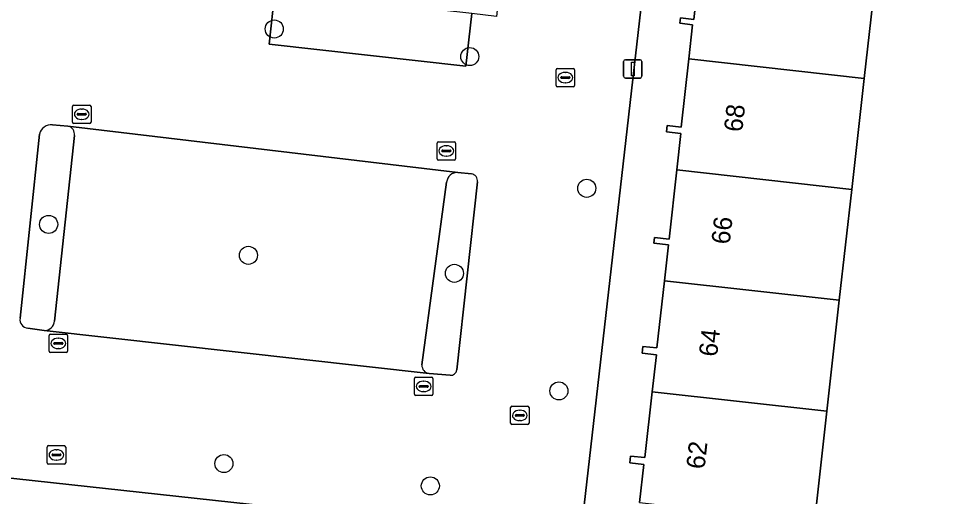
# Model space of a CAD drawing. Extents: x 162082 to 163401, y 388089 to 388636.
# Drawn here: x 163076.6 to 163126.9, y 388430 to 388455.9 of the extents above; entities that cross this region are included whole.
import ezdxf

# ---------------------------------------------------------------- set-up
doc = ezdxf.new("R2010")
doc.units = 0
for name, color, linetype in [('IMGEO_Berm_onverhard', 7, 'Continuous'), ('IMGEO_Boom', 7, 'Continuous'), ('IMGEO_Brandkraan', 7, 'Continuous'), ('IMGEO_Erf', 7, 'Continuous'), ('IMGEO_Groenvoorziening', 7, 'Continuous'), ('IMGEO_Kolk', 7, 'Continuous'), ('IMGEO_Lichtmast', 7, 'Continuous'), ('IMGEO_Pand', 7, 'Continuous'), ('IMGEO_Pand_nummerreeks', 7, 'Continuous'), ('IMGEO_Parkeervlak_open', 7, 'Continuous'), ('IMGEO_Rijbaan_lokaal_open', 7, 'Continuous'), ('IMGEO_Rioolput', 7, 'Continuous')]:
    doc.layers.add(name, color=color, linetype=linetype)

msp = doc.modelspace()

# ---------------------------------------------------------------- linework, layer by layer
at = {"layer": 'IMGEO_Berm_onverhard'}
msp.add_lwpolyline([(163101.117, 388456.135), (163097.507, 388456.532), (163091.283, 388457.22), (163090.452, 388457.312), (163090.138, 388454.471), (163100.803, 388453.293)], close=True, dxfattribs=at)
at = {"layer": 'IMGEO_Boom'}
for centre in [(163090.424, 388455.301), (163101.016, 388453.809), (163107.35, 388446.667), (163078.199, 388444.713), (163089.021, 388443.035), (163100.181, 388442.059), (163105.839, 388435.687), (163087.696, 388431.75), (163098.876, 388430.539)]:
    msp.add_circle(centre, 0.489, dxfattribs=at)
at = {"layer": 'IMGEO_Brandkraan'}
for p, q in [((163078.122, 388431.794), (163078.122, 388432.646)), ((163078.197, 388432.72), (163079.049, 388432.72)), ((163078.61, 388432.5), (163078.635, 388432.5)), ((163079.123, 388432.646), (163079.123, 388431.794)), ((163078.381, 388432.214), (163078.381, 388432.226)), ((163078.819, 388432.177), (163078.421, 388432.177)), ((163078.424, 388432.263), (163078.822, 388432.263)), ((163078.633, 388431.94), (163078.608, 388431.94)), ((163078.865, 388432.226), (163078.865, 388432.214)), ((163079.049, 388431.72), (163078.197, 388431.72))]:
    msp.add_line(p, q, dxfattribs=at)
for points in [[(163078.122, 388431.794), (163078.122, 388432.646)], [(163078.197, 388432.72), (163079.049, 388432.72)], [(163079.123, 388432.646), (163079.123, 388431.794)], [(163079.049, 388431.72), (163078.197, 388431.72)]]:
    msp.add_lwpolyline(points, dxfattribs=at)
for centre, radius, start, end in [((163078.199, 388432.644), 0.0765, 91.552, 178.448), ((163078.199, 388432.644), 0.0765, 91.552, 178.448), ((163079.047, 388432.644), 0.0765, 1.552, 88.448), ((163079.047, 388432.644), 0.0765, 1.552, 88.448), ((163078.421, 388432.223), 0.0403, 85.8775, 175.7526), ((163078.418, 388432.213), 0.0366, 178.938, 274.7102), ((163078.822, 388432.22), 0.043, 264.8664, 352.4533), ((163078.826, 388432.225), 0.0386, 1.7309, 96.639), ((163078.199, 388431.796), 0.0765, 181.552, 268.448), ((163078.199, 388431.796), 0.0765, 181.552, 268.448), ((163079.047, 388431.796), 0.0765, 271.552, 358.448), ((163079.047, 388431.796), 0.0765, 271.552, 358.448)]:
    msp.add_arc(centre, radius, start, end, dxfattribs=at)
for centre, major_axis, ratio, start_param, end_param in [((163078.609, 388432.22), (-0.387, 0.002), 0.722429, 4.712389, 7.853982), ((163078.634, 388432.22), (-0.39, 0.002), 0.717154, 1.570796, 4.712389)]:
    msp.add_ellipse(centre, major_axis=major_axis, ratio=ratio, start_param=start_param, end_param=end_param, dxfattribs=at)
at = {"layer": 'IMGEO_Erf'}
for points in [[(163110.21, 388429.635), (163110.443, 388431.706), (163109.678, 388431.791), (163109.719, 388432.159), (163110.496, 388432.072), (163110.897, 388435.644), (163111.122, 388437.649), (163110.351, 388437.735), (163110.392, 388438.1), (163111.145, 388438.015), (163111.554, 388441.656), (163111.772, 388443.602), (163110.981, 388443.691), (163111.015, 388443.996), (163111.812, 388443.907), (163112.234, 388447.666), (163112.455, 388449.633), (163111.667, 388449.722), (163111.705, 388450.065), (163112.462, 388449.98), (163112.877, 388453.68), (163113.085, 388455.534), (163112.396, 388455.611), (163112.429, 388455.903), (163113.151, 388455.822), (163113.621, 388460.002)], [(163110.506, 388458.291), (163107.001, 388427.594)], [(163127.117, 388457.904), (163124.976, 388458.145), (163123.027, 388458.364), (163122.382, 388452.618), (163121.707, 388446.607), (163121.032, 388440.597), (163120.358, 388434.587), (163119.683, 388428.576)], [(163102.81, 388428.051), (163070.491, 388431.576), (163066.462, 388432.01), (163066.266, 388430.131), (163066.182, 388429.321)]]:
    msp.add_lwpolyline(points, dxfattribs=at)
at = {"layer": 'IMGEO_Groenvoorziening'}
for points in [[(163079.23, 388450.034), (163078.405, 388450.109)], [(163077.704, 388449.608), (163076.653, 388439.624)], [(163078.523, 388439.474), (163079.593, 388449.525)], [(163101.098, 388447.455), (163100.367, 388447.525)], [(163099.756, 388447.002), (163098.42, 388437.101)], [(163100.309, 388436.825), (163101.431, 388447.014)], [(163077.069, 388439.08), (163077.962, 388438.957)], [(163098.811, 388436.623), (163099.947, 388436.539)]]:
    msp.add_lwpolyline(points, dxfattribs=at)
for centre, radius, start, end in [((163078.343, 388449.455), 0.657, 84.5777, 166.5286), ((163079.165, 388449.604), 0.435, 349.5473, 81.4429), ((163100.341, 388446.937), 0.588, 87.4536, 173.6717), ((163101.027, 388447.055), 0.406, 354.1776, 79.9355), ((163077.108, 388439.541), 0.462, 169.6043, 265.2064), ((163077.95, 388439.533), 0.576, 271.1964, 354.129), ((163098.886, 388437.083), 0.466, 177.8077, 260.7581), ((163099.985, 388436.863), 0.327, 263.3627, 353.2587)]:
    msp.add_arc(centre, radius, start, end, dxfattribs=at)
at = {"layer": 'IMGEO_Kolk'}
for p, q in [((163079.494, 388450.255), (163079.494, 388451.107)), ((163079.569, 388451.181), (163080.421, 388451.181)), ((163079.982, 388450.961), (163080.007, 388450.961)), ((163080.495, 388451.107), (163080.495, 388450.255)), ((163079.753, 388450.675), (163079.753, 388450.687)), ((163080.191, 388450.638), (163079.793, 388450.638)), ((163079.796, 388450.724), (163080.194, 388450.724)), ((163080.237, 388450.687), (163080.237, 388450.675)), ((163080.421, 388450.181), (163079.569, 388450.181)), ((163080.005, 388450.401), (163079.98, 388450.401)), ((163099.244, 388448.268), (163099.244, 388449.12)), ((163099.319, 388449.194), (163100.171, 388449.194)), ((163099.732, 388448.974), (163099.757, 388448.974)), ((163100.245, 388449.12), (163100.245, 388448.268)), ((163099.503, 388448.688), (163099.503, 388448.7)), ((163099.941, 388448.651), (163099.543, 388448.651)), ((163099.546, 388448.737), (163099.944, 388448.737)), ((163099.987, 388448.7), (163099.987, 388448.688)), ((163100.171, 388448.194), (163099.319, 388448.194)), ((163099.755, 388448.414), (163099.73, 388448.414)), ((163078.222, 388437.837), (163078.222, 388438.689)), ((163078.297, 388438.763), (163079.149, 388438.763)), ((163078.71, 388438.543), (163078.735, 388438.543)), ((163079.223, 388438.689), (163079.223, 388437.837)), ((163078.481, 388438.257), (163078.481, 388438.269)), ((163078.919, 388438.22), (163078.521, 388438.22)), ((163078.524, 388438.306), (163078.922, 388438.306)), ((163078.733, 388437.983), (163078.708, 388437.983)), ((163078.965, 388438.269), (163078.965, 388438.257)), ((163079.149, 388437.763), (163078.297, 388437.763)), ((163098.09, 388436.432), (163098.942, 388436.432)), ((163098.015, 388435.506), (163098.015, 388436.358)), ((163098.274, 388435.926), (163098.274, 388435.938)), ((163098.712, 388435.889), (163098.314, 388435.889)), ((163098.317, 388435.975), (163098.715, 388435.975)), ((163098.503, 388436.212), (163098.528, 388436.212)), ((163098.758, 388435.938), (163098.758, 388435.926)), ((163099.016, 388436.358), (163099.016, 388435.506)), ((163098.942, 388435.432), (163098.09, 388435.432)), ((163098.526, 388435.652), (163098.501, 388435.652))]:
    msp.add_line(p, q, dxfattribs=at)
for points in [[(163079.494, 388450.255), (163079.494, 388451.107)], [(163079.569, 388451.181), (163080.421, 388451.181)], [(163080.495, 388451.107), (163080.495, 388450.255)], [(163080.421, 388450.181), (163079.569, 388450.181)], [(163099.244, 388448.268), (163099.244, 388449.12)], [(163099.319, 388449.194), (163100.171, 388449.194)], [(163100.245, 388449.12), (163100.245, 388448.268)], [(163100.171, 388448.194), (163099.319, 388448.194)], [(163078.222, 388437.837), (163078.222, 388438.689)], [(163078.297, 388438.763), (163079.149, 388438.763)], [(163079.223, 388438.689), (163079.223, 388437.837)], [(163079.149, 388437.763), (163078.297, 388437.763)], [(163098.09, 388436.432), (163098.942, 388436.432)], [(163098.015, 388435.506), (163098.015, 388436.358)], [(163099.016, 388436.358), (163099.016, 388435.506)], [(163098.942, 388435.432), (163098.09, 388435.432)]]:
    msp.add_lwpolyline(points, dxfattribs=at)
for centre, radius, start, end in [((163079.571, 388451.105), 0.0765, 91.552, 178.448), ((163079.571, 388451.105), 0.0765, 91.552, 178.448), ((163080.419, 388451.105), 0.0765, 1.552, 88.448), ((163080.419, 388451.105), 0.0765, 1.552, 88.448), ((163079.793, 388450.684), 0.0403, 85.8775, 175.7526), ((163079.79, 388450.674), 0.0366, 178.938, 274.7102), ((163080.194, 388450.681), 0.043, 264.8664, 352.4533), ((163080.198, 388450.686), 0.0386, 1.7309, 96.639), ((163079.571, 388450.257), 0.0765, 181.552, 268.448), ((163079.571, 388450.257), 0.0765, 181.552, 268.448), ((163080.419, 388450.257), 0.0765, 271.552, 358.448), ((163080.419, 388450.257), 0.0765, 271.552, 358.448), ((163099.321, 388449.118), 0.0765, 91.552, 178.448), ((163099.321, 388449.118), 0.0765, 91.552, 178.448), ((163100.169, 388449.118), 0.0765, 1.552, 88.448), ((163100.169, 388449.118), 0.0765, 1.552, 88.448), ((163099.543, 388448.697), 0.0403, 85.8775, 175.7526), ((163099.54, 388448.687), 0.0366, 178.938, 274.7102), ((163099.944, 388448.694), 0.043, 264.8664, 352.4533), ((163099.948, 388448.699), 0.0386, 1.7309, 96.639), ((163099.321, 388448.27), 0.0765, 181.552, 268.448), ((163099.321, 388448.27), 0.0765, 181.552, 268.448), ((163100.169, 388448.27), 0.0765, 271.552, 358.448), ((163100.169, 388448.27), 0.0765, 271.552, 358.448), ((163078.299, 388438.687), 0.0765, 91.552, 178.448), ((163078.299, 388438.687), 0.0765, 91.552, 178.448), ((163079.147, 388438.687), 0.0765, 1.552, 88.448), ((163079.147, 388438.687), 0.0765, 1.552, 88.448), ((163078.521, 388438.266), 0.0403, 85.8775, 175.7526), ((163078.518, 388438.256), 0.0366, 178.938, 274.7102), ((163078.922, 388438.263), 0.043, 264.8664, 352.4533), ((163078.926, 388438.268), 0.0386, 1.7309, 96.639), ((163078.299, 388437.839), 0.0765, 181.552, 268.448), ((163078.299, 388437.839), 0.0765, 181.552, 268.448), ((163079.147, 388437.839), 0.0765, 271.552, 358.448), ((163079.147, 388437.839), 0.0765, 271.552, 358.448), ((163098.092, 388436.356), 0.0765, 91.552, 178.448), ((163098.092, 388436.356), 0.0765, 91.552, 178.448), ((163098.94, 388436.356), 0.0765, 1.552, 88.448), ((163098.94, 388436.356), 0.0765, 1.552, 88.448), ((163098.314, 388435.935), 0.0403, 85.8775, 175.7526), ((163098.311, 388435.925), 0.0366, 178.938, 274.7102), ((163098.715, 388435.932), 0.043, 264.8664, 352.4533), ((163098.719, 388435.937), 0.0386, 1.7309, 96.639), ((163098.092, 388435.508), 0.0765, 181.552, 268.448), ((163098.092, 388435.508), 0.0765, 181.552, 268.448), ((163098.94, 388435.508), 0.0765, 271.552, 358.448), ((163098.94, 388435.508), 0.0765, 271.552, 358.448)]:
    msp.add_arc(centre, radius, start, end, dxfattribs=at)
for centre, major_axis, ratio, start_param, end_param in [((163079.981, 388450.681), (-0.387, 0.002), 0.722429, 4.712389, 7.853982), ((163080.006, 388450.681), (-0.39, 0.002), 0.717154, 1.570796, 4.712389), ((163099.731, 388448.694), (-0.387, 0.002), 0.722429, 4.712389, 7.853982), ((163099.756, 388448.694), (-0.39, 0.002), 0.717154, 1.570796, 4.712389), ((163078.709, 388438.263), (-0.387, 0.002), 0.722429, 4.712389, 7.853982), ((163078.734, 388438.263), (-0.39, 0.002), 0.717154, 1.570796, 4.712389), ((163098.502, 388435.932), (-0.387, 0.002), 0.722429, 4.712389, 7.853982), ((163098.527, 388435.932), (-0.39, 0.002), 0.717154, 1.570796, 4.712389)]:
    msp.add_ellipse(centre, major_axis=major_axis, ratio=ratio, start_param=start_param, end_param=end_param, dxfattribs=at)
at = {"layer": 'IMGEO_Lichtmast'}
for p, q in [((163109.346, 388452.737), (163109.346, 388453.537)), ((163109.346, 388453.537), (163109.346, 388452.737)), ((163109.446, 388453.637), (163110.236, 388453.637)), ((163110.236, 388453.637), (163109.446, 388453.637)), ((163110.336, 388453.537), (163110.336, 388452.737)), ((163110.336, 388452.737), (163110.336, 388453.537)), ((163110.236, 388452.637), (163109.446, 388452.637)), ((163109.446, 388452.637), (163110.236, 388452.637))]:
    msp.add_line(p, q, dxfattribs=at)
msp.add_lwpolyline([(163109.766, 388453.512), (163109.916, 388453.512), (163109.916, 388452.762), (163109.766, 388452.762), (163109.766, 388453.512)], dxfattribs=at)
for centre, start, end in [((163109.446, 388453.537), 90, 180), ((163109.446, 388453.537), 90, 180), ((163110.236, 388453.537), 0, 90), ((163110.236, 388453.537), 360, 90), ((163109.446, 388452.737), 180, 270), ((163109.446, 388452.737), 180, 270), ((163110.236, 388452.737), 270, 0), ((163110.236, 388452.737), 270, 0)]:
    msp.add_arc(centre, 0.1, start, end, dxfattribs=at)
at = {"layer": 'IMGEO_Pand'}
for points in [[(163122.382, 388452.618), (163123.027, 388458.364), (163123.052, 388458.585), (163115.586, 388459.419), (163115.626, 388459.777), (163113.621, 388460.002), (163113.151, 388455.822), (163112.429, 388455.903), (163112.396, 388455.611), (163113.085, 388455.534), (163112.877, 388453.68)], [(163122.382, 388452.618), (163112.877, 388453.68), (163112.462, 388449.98), (163111.705, 388450.065), (163111.667, 388449.722), (163112.455, 388449.633), (163112.234, 388447.666), (163121.707, 388446.607)], [(163112.234, 388447.666), (163111.812, 388443.907), (163111.015, 388443.996), (163110.981, 388443.691), (163111.772, 388443.602), (163111.554, 388441.656), (163121.032, 388440.597), (163121.707, 388446.607)], [(163110.897, 388435.644), (163120.358, 388434.587), (163121.032, 388440.597), (163111.554, 388441.656), (163111.145, 388438.015), (163110.392, 388438.1), (163110.351, 388437.735), (163111.122, 388437.649)], [(163119.683, 388428.576), (163120.358, 388434.587), (163110.897, 388435.644), (163110.496, 388432.072), (163109.719, 388432.159), (163109.678, 388431.791), (163110.443, 388431.706), (163110.21, 388429.635)]]:
    msp.add_lwpolyline(points, close=True, dxfattribs=at)
at = {"layer": 'IMGEO_Parkeervlak_open'}
for points in [[(163100.367, 388447.525), (163079.23, 388450.034)], [(163079.593, 388449.525), (163078.523, 388439.474)], [(163098.42, 388437.101), (163099.756, 388447.002)], [(163077.962, 388438.957), (163098.811, 388436.623)]]:
    msp.add_lwpolyline(points, dxfattribs=at)
for centre, radius, start, end in [((163079.165, 388449.604), 0.435, 349.5473, 81.4429), ((163100.341, 388446.937), 0.588, 87.4536, 173.6717), ((163077.95, 388439.533), 0.576, 271.1964, 354.129), ((163098.886, 388437.083), 0.466, 177.8077, 260.7581)]:
    msp.add_arc(centre, radius, start, end, dxfattribs=at)
at = {"layer": 'IMGEO_Rijbaan_lokaal_open'}
msp.add_lwpolyline([(163110.506, 388458.291), (163102.807, 388459.142), (163102.533, 388456.66), (163102.458, 388455.984), (163101.117, 388456.135), (163100.803, 388453.293), (163090.138, 388454.471), (163090.452, 388457.312), (163085.267, 388457.886), (163079.27, 388458.549), (163079.45, 388460.181), (163073.432, 388460.847), (163073.086, 388460.885), (163072.908, 388459.257), (163073.639, 388459.175), (163070.742, 388433.78), (163070.491, 388431.576), (163102.81, 388428.051), (163107.001, 388427.594)], close=True, dxfattribs=at)
for points in [[(163078.405, 388450.109), (163079.23, 388450.034), (163100.367, 388447.525)], [(163076.653, 388439.624), (163077.704, 388449.608)], [(163100.367, 388447.525), (163101.098, 388447.455)], [(163101.431, 388447.014), (163100.309, 388436.825)], [(163099.947, 388436.539), (163098.811, 388436.623), (163077.962, 388438.957), (163077.069, 388439.08)]]:
    msp.add_lwpolyline(points, dxfattribs=at)
for centre, radius, start, end in [((163078.343, 388449.455), 0.657, 84.5777, 166.5286), ((163101.027, 388447.055), 0.406, 354.1776, 79.9355), ((163077.108, 388439.541), 0.462, 169.6043, 265.2064), ((163099.985, 388436.863), 0.327, 263.3627, 353.2587)]:
    msp.add_arc(centre, radius, start, end, dxfattribs=at)
at = {"layer": 'IMGEO_Rioolput'}
for p, q in [((163105.692, 388452.241), (163105.692, 388453.093)), ((163105.767, 388453.167), (163106.619, 388453.167)), ((163106.693, 388453.093), (163106.693, 388452.241)), ((163105.951, 388452.661), (163105.951, 388452.673)), ((163106.389, 388452.624), (163105.991, 388452.624)), ((163105.994, 388452.71), (163106.392, 388452.71)), ((163106.18, 388452.947), (163106.205, 388452.947)), ((163106.435, 388452.673), (163106.435, 388452.661)), ((163106.619, 388452.167), (163105.767, 388452.167)), ((163106.203, 388452.387), (163106.178, 388452.387)), ((163103.299, 388434.859), (163104.151, 388434.859)), ((163103.224, 388433.933), (163103.224, 388434.785)), ((163103.483, 388434.353), (163103.483, 388434.365)), ((163103.526, 388434.402), (163103.924, 388434.402)), ((163103.712, 388434.639), (163103.737, 388434.639)), ((163103.967, 388434.365), (163103.967, 388434.353)), ((163104.225, 388434.785), (163104.225, 388433.933)), ((163104.151, 388433.859), (163103.299, 388433.859)), ((163103.921, 388434.316), (163103.523, 388434.316)), ((163103.735, 388434.079), (163103.71, 388434.079))]:
    msp.add_line(p, q, dxfattribs=at)
for points in [[(163105.692, 388452.241), (163105.692, 388453.093)], [(163105.767, 388453.167), (163106.619, 388453.167)], [(163106.693, 388453.093), (163106.693, 388452.241)], [(163106.619, 388452.167), (163105.767, 388452.167)], [(163103.299, 388434.859), (163104.151, 388434.859)], [(163103.224, 388433.933), (163103.224, 388434.785)], [(163104.225, 388434.785), (163104.225, 388433.933)], [(163104.151, 388433.859), (163103.299, 388433.859)]]:
    msp.add_lwpolyline(points, dxfattribs=at)
for centre, radius, start, end in [((163105.769, 388453.091), 0.0765, 91.552, 178.448), ((163105.769, 388453.091), 0.0765, 91.552, 178.448), ((163106.617, 388453.091), 0.0765, 1.552, 88.448), ((163106.617, 388453.091), 0.0765, 1.552, 88.448), ((163105.991, 388452.67), 0.0403, 85.8775, 175.7526), ((163105.988, 388452.66), 0.0366, 178.938, 274.7102), ((163106.392, 388452.667), 0.043, 264.8664, 352.4533), ((163106.396, 388452.672), 0.0386, 1.7309, 96.639), ((163105.769, 388452.243), 0.0765, 181.552, 268.448), ((163105.769, 388452.243), 0.0765, 181.552, 268.448), ((163106.617, 388452.243), 0.0765, 271.552, 358.448), ((163106.617, 388452.243), 0.0765, 271.552, 358.448), ((163103.301, 388434.783), 0.0765, 91.552, 178.448), ((163103.301, 388434.783), 0.0765, 91.552, 178.448), ((163104.149, 388434.783), 0.0765, 1.552, 88.448), ((163104.149, 388434.783), 0.0765, 1.552, 88.448), ((163103.523, 388434.362), 0.0403, 85.8775, 175.7526), ((163103.928, 388434.364), 0.0386, 1.7309, 96.639), ((163103.301, 388433.935), 0.0765, 181.552, 268.448), ((163103.301, 388433.935), 0.0765, 181.552, 268.448), ((163103.52, 388434.352), 0.0366, 178.938, 274.7102), ((163103.924, 388434.359), 0.043, 264.8664, 352.4533), ((163104.149, 388433.935), 0.0765, 271.552, 358.448), ((163104.149, 388433.935), 0.0765, 271.552, 358.448)]:
    msp.add_arc(centre, radius, start, end, dxfattribs=at)
for centre, major_axis, ratio, start_param, end_param in [((163106.179, 388452.667), (-0.387, 0.002), 0.722429, 4.712389, 7.853982), ((163106.204, 388452.667), (-0.39, 0.002), 0.717154, 1.570796, 4.712389), ((163103.711, 388434.359), (-0.387, 0.002), 0.722429, 4.712389, 7.853982), ((163103.736, 388434.359), (-0.39, 0.002), 0.717154, 1.570796, 4.712389)]:
    msp.add_ellipse(centre, major_axis=major_axis, ratio=ratio, start_param=start_param, end_param=end_param, dxfattribs=at)

# ---------------------------------------------------------------- texts
at = {"layer": 'IMGEO_Pand_nummerreeks'}
for s, p in [('68', (163115.769, 388449.688)), ('66', (163115.089, 388443.597)), ('64', (163114.409, 388437.509)), ('62', (163113.728, 388431.417))]:
    msp.add_text(s, height=1, rotation=83.6269, dxfattribs=at).set_placement(p)

doc.saveas('drawing.dxf')
